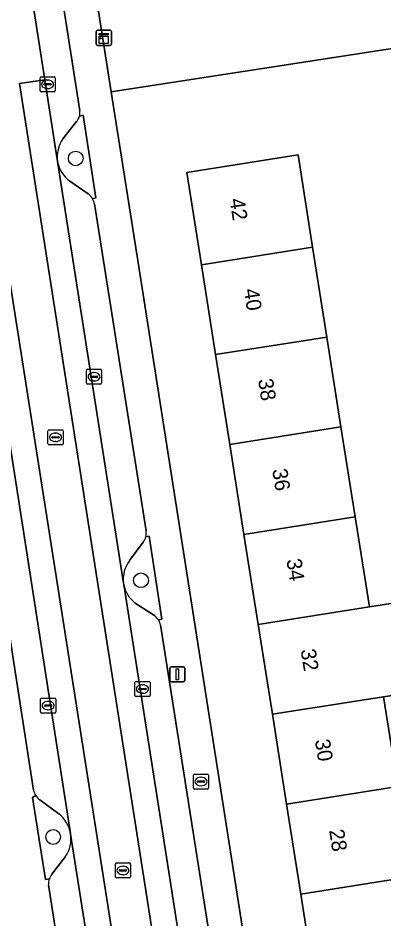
# Model space of a CAD drawing. Extents: x 160077 to 160948, y 386481 to 387498.
# Drawn here: x 160520.1 to 160544.4, y 387399.5 to 387459.4 of the extents above; entities that cross this region are included whole.
import ezdxf

# ---------------------------------------------------------------- set-up
doc = ezdxf.new("R2010")
doc.units = 0
for name, color, linetype in [('IMGEO_Boom', 7, 'Continuous'), ('IMGEO_Brandkraan', 7, 'Continuous'), ('IMGEO_Erf', 7, 'Continuous'), ('IMGEO_Groenvoorziening', 7, 'Continuous'), ('IMGEO_Kast', 7, 'Continuous'), ('IMGEO_Kolk', 7, 'Continuous'), ('IMGEO_Lichtmast', 7, 'Continuous'), ('IMGEO_Pand', 7, 'Continuous'), ('IMGEO_Pand_nummerreeks', 7, 'Continuous'), ('IMGEO_Parkeervlak_open', 7, 'Continuous'), ('IMGEO_Rijbaan_lokaal_gesloten', 7, 'Continuous'), ('IMGEO_Rijbaan_lokaal_open', 7, 'Continuous'), ('IMGEO_Rioolput', 7, 'Continuous'), ('IMGEO_Voetpad_open', 7, 'Continuous')]:
    doc.layers.add(name, color=color, linetype=linetype)

msp = doc.modelspace()

# ---------------------------------------------------------------- linework, layer by layer
at = {"layer": 'IMGEO_Boom'}
for centre in [(160523.885, 387450.037), (160528.218, 387422.012), (160522.386, 387404.955)]:
    msp.add_circle(centre, 0.489, dxfattribs=at)
at = {"layer": 'IMGEO_Brandkraan'}
for p, q in [((160531.7, 387408.213), (160531.7, 387409.065)), ((160531.775, 387409.139), (160532.627, 387409.139)), ((160532.002, 387408.682), (160532.4, 387408.682)), ((160532.188, 387408.919), (160532.213, 387408.919)), ((160532.701, 387409.065), (160532.701, 387408.213)), ((160532.627, 387408.139), (160531.775, 387408.139)), ((160531.959, 387408.633), (160531.959, 387408.645)), ((160532.397, 387408.596), (160531.999, 387408.596)), ((160532.211, 387408.359), (160532.186, 387408.359)), ((160532.443, 387408.645), (160532.443, 387408.633))]:
    msp.add_line(p, q, dxfattribs=at)
for points in [[(160531.7, 387408.213), (160531.7, 387409.065)], [(160531.775, 387409.139), (160532.627, 387409.139)], [(160532.701, 387409.065), (160532.701, 387408.213)], [(160532.627, 387408.139), (160531.775, 387408.139)]]:
    msp.add_lwpolyline(points, dxfattribs=at)
for centre, radius, start, end in [((160531.777, 387409.063), 0.0765, 91.55205, 178.44795), ((160531.777, 387409.063), 0.0765, 91.55205, 178.44795), ((160531.999, 387408.642), 0.0403, 85.87752, 175.75265), ((160532.404, 387408.644), 0.0386, 1.73085, 96.63898), ((160532.625, 387409.063), 0.0765, 1.55205, 88.44795), ((160532.625, 387409.063), 0.0765, 1.55205, 88.44795), ((160531.777, 387408.215), 0.0765, 181.55205, 268.44795), ((160531.777, 387408.215), 0.0765, 181.55205, 268.44795), ((160531.996, 387408.632), 0.0366, 178.93798, 274.71019), ((160532.4, 387408.639), 0.043, 264.86636, 352.45326), ((160532.625, 387408.215), 0.0765, 271.55205, 358.44795), ((160532.625, 387408.215), 0.0765, 271.55205, 358.44795)]:
    msp.add_arc(centre, radius, start, end, dxfattribs=at)
for centre, major_axis, ratio, start_param, end_param in [((160532.187, 387408.639), (-0.387, 0.002), 0.722429, 4.712389, 7.853982), ((160532.212, 387408.639), (-0.39, 0.002), 0.717154, 1.570796, 4.712389)]:
    msp.add_ellipse(centre, major_axis=major_axis, ratio=ratio, start_param=start_param, end_param=end_param, dxfattribs=at)
at = {"layer": 'IMGEO_Erf'}
for points in [[(160549.221, 387457.999), (160526.245, 387454.473), (160528.008, 387443.246), (160536.56, 387388.7), (160547.203, 387320.436)], [(160544.478, 387365.316), (160543.536, 387371.291), (160542.594, 387377.265), (160541.652, 387383.238), (160540.71, 387389.212), (160539.767, 387395.187), (160538.825, 387401.161), (160537.883, 387407.135), (160536.941, 387413.109), (160535.999, 387419.083), (160535.057, 387425.058), (160534.114, 387431.032), (160533.172, 387437.006), (160532.23, 387442.98), (160531.264, 387449.106), (160538.648, 387450.271), (160539.614, 387444.144), (160540.557, 387438.17), (160541.499, 387432.196), (160542.441, 387426.222), (160543.383, 387420.247), (160546.22, 387420.694)], [(160547.162, 387414.72), (160544.325, 387414.273), (160545.268, 387408.299)]]:
    msp.add_lwpolyline(points, dxfattribs=at)
at = {"layer": 'IMGEO_Groenvoorziening'}
for points in [[(160573.125, 387471.025), (160573.427, 387469.125), (160575.821, 387454.051), (160576.803, 387454.215), (160577.226, 387451.446), (160592.503, 387453.837), (160592.027, 387457.524), (160584.088, 387468.697), (160575.946, 387480.154), (160543.017, 387477.036), (160541.983, 387470.387), (160541.077, 387464.558), (160525.051, 387462.081), (160526.245, 387454.473), (160549.221, 387457.999), (160547.819, 387467.062)], [(160523.933, 387452.489), (160523.024, 387451.33)], [(160525.007, 387447.35), (160525.224, 387447.412), (160524.367, 387452.908), (160524.135, 387452.848)], [(160523.496, 387448.525), (160524.713, 387447.68)], [(160529.37, 387419.375), (160529.603, 387419.433), (160528.753, 387424.942), (160528.537, 387424.895)], [(160528.369, 387424.543), (160527.463, 387423.314)], [(160527.057, 387421.827), (160527.071, 387421.737)], [(160527.838, 387420.499), (160529.107, 387419.67)], [(160521.224, 387407.72), (160521.007, 387407.572), (160521.886, 387402.13), (160522.123, 387402.168)], [(160522.768, 387406.488), (160521.492, 387407.418)], [(160523.542, 387405.144), (160523.536, 387405.179)], [(160522.301, 387402.479), (160523.213, 387403.663)]]:
    msp.add_lwpolyline(points, dxfattribs=at)
for centre, radius, start, end in [((160523.314, 387453.073), 0.851, 316.62715, 344.64219), ((160524.795, 387450.132), 2.138, 145.90979, 187.72954), ((160524.663, 387450.165), 2.012, 189.16959, 234.56744), ((160524.112, 387446.849), 1.026, 29.25887, 54.1374), ((160527.609, 387425.122), 0.955, 322.70465, 346.26761), ((160529.026, 387422.088), 1.986, 141.89561, 187.56156), ((160529.025, 387422.091), 1.986, 190.26766, 233.29272), ((160528.387, 387418.763), 1.158, 31.89344, 51.54219), ((160522.178, 387408.297), 1.115, 211.15062, 232.02218), ((160521.446, 387404.832), 2.119, 9.41442, 51.38651), ((160521.438, 387404.834), 2.127, 326.58095, 8.36963), ((160523.013, 387401.865), 0.94, 139.22252, 161.20839)]:
    msp.add_arc(centre, radius, start, end, dxfattribs=at)
at = {"layer": 'IMGEO_Kast'}
for p, q in [((160525.25, 387457.627), (160525.25, 387458.468)), ((160525.25, 387458.468), (160525.25, 387457.627)), ((160525.325, 387458.552), (160526.166, 387458.552)), ((160526.166, 387458.552), (160525.325, 387458.552)), ((160526.25, 387458.477), (160526.25, 387457.636)), ((160526.25, 387457.636), (160526.25, 387458.477)), ((160526.175, 387457.552), (160525.334, 387457.552)), ((160525.334, 387457.552), (160526.175, 387457.552))]:
    msp.add_line(p, q, dxfattribs=at)
for points in [[(160525.445, 387458.342), (160526.045, 387458.342), (160526.045, 387458.257), (160525.445, 387458.257), (160525.445, 387458.342)], [(160525.445, 387458.167), (160526.045, 387458.167), (160526.045, 387457.678), (160525.445, 387457.678), (160525.445, 387458.167)]]:
    msp.add_lwpolyline(points, dxfattribs=at)
msp.add_circle((160525.529, 387458.016), 0.0377, dxfattribs=at)
for centre, start, end in [((160525.328, 387458.474), 92.4484, 184.28452), ((160525.328, 387458.474), 92.4484, 184.28452), ((160526.172, 387458.474), 2.4484, 94.28452), ((160526.172, 387458.474), 2.4484, 94.28452), ((160525.328, 387457.63), 182.4484, 274.28452), ((160525.328, 387457.63), 182.4484, 274.28452), ((160526.172, 387457.63), 272.4484, 4.28452), ((160526.172, 387457.63), 272.4484, 4.28452)]:
    msp.add_arc(centre, 0.0779, start, end, dxfattribs=at)
at = {"layer": 'IMGEO_Kolk'}
for p, q in [((160521.513, 387454.537), (160521.513, 387455.389)), ((160521.588, 387455.463), (160522.44, 387455.463)), ((160522.514, 387455.389), (160522.514, 387454.537)), ((160521.772, 387454.957), (160521.772, 387454.969)), ((160522.21, 387454.92), (160521.812, 387454.92)), ((160521.815, 387455.006), (160522.213, 387455.006)), ((160522.001, 387455.243), (160522.026, 387455.243)), ((160522.256, 387454.969), (160522.256, 387454.957)), ((160522.44, 387454.463), (160521.588, 387454.463)), ((160522.024, 387454.683), (160521.999, 387454.683)), ((160524.599, 387435.106), (160524.599, 387435.958)), ((160524.674, 387436.032), (160525.526, 387436.032)), ((160525.087, 387435.812), (160525.112, 387435.812)), ((160525.6, 387435.958), (160525.6, 387435.106)), ((160525.526, 387435.032), (160524.674, 387435.032)), ((160524.858, 387435.526), (160524.858, 387435.538)), ((160525.296, 387435.489), (160524.898, 387435.489)), ((160524.901, 387435.575), (160525.299, 387435.575)), ((160525.11, 387435.252), (160525.085, 387435.252)), ((160525.342, 387435.538), (160525.342, 387435.526)), ((160527.891, 387415.286), (160528.743, 387415.286)), ((160527.816, 387414.36), (160527.816, 387415.212)), ((160528.075, 387414.78), (160528.075, 387414.792)), ((160528.513, 387414.743), (160528.115, 387414.743)), ((160528.118, 387414.829), (160528.516, 387414.829)), ((160528.304, 387415.066), (160528.329, 387415.066)), ((160528.559, 387414.792), (160528.559, 387414.78)), ((160528.817, 387415.212), (160528.817, 387414.36)), ((160521.55, 387413.26), (160521.55, 387414.112)), ((160521.625, 387414.186), (160522.477, 387414.186)), ((160522.551, 387414.112), (160522.551, 387413.26)), ((160528.743, 387414.286), (160527.891, 387414.286)), ((160528.327, 387414.506), (160528.302, 387414.506)), ((160521.809, 387413.68), (160521.809, 387413.692)), ((160522.247, 387413.643), (160521.849, 387413.643)), ((160521.852, 387413.729), (160522.25, 387413.729)), ((160522.038, 387413.966), (160522.063, 387413.966)), ((160522.293, 387413.692), (160522.293, 387413.68)), ((160522.477, 387413.186), (160521.625, 387413.186)), ((160522.061, 387413.406), (160522.036, 387413.406))]:
    msp.add_line(p, q, dxfattribs=at)
for points in [[(160521.513, 387454.537), (160521.513, 387455.389)], [(160521.588, 387455.463), (160522.44, 387455.463)], [(160522.514, 387455.389), (160522.514, 387454.537)], [(160522.44, 387454.463), (160521.588, 387454.463)], [(160524.599, 387435.106), (160524.599, 387435.958)], [(160524.674, 387436.032), (160525.526, 387436.032)], [(160525.6, 387435.958), (160525.6, 387435.106)], [(160525.526, 387435.032), (160524.674, 387435.032)], [(160527.891, 387415.286), (160528.743, 387415.286)], [(160527.816, 387414.36), (160527.816, 387415.212)], [(160528.817, 387415.212), (160528.817, 387414.36)], [(160521.55, 387413.26), (160521.55, 387414.112)], [(160521.625, 387414.186), (160522.477, 387414.186)], [(160522.551, 387414.112), (160522.551, 387413.26)], [(160528.743, 387414.286), (160527.891, 387414.286)], [(160522.477, 387413.186), (160521.625, 387413.186)]]:
    msp.add_lwpolyline(points, dxfattribs=at)
for centre, radius, start, end in [((160521.59, 387455.387), 0.0765, 91.55205, 178.44795), ((160521.59, 387455.387), 0.0765, 91.55205, 178.44795), ((160522.438, 387455.387), 0.0765, 1.55205, 88.44795), ((160522.438, 387455.387), 0.0765, 1.55205, 88.44795), ((160521.812, 387454.966), 0.0403, 85.87752, 175.75265), ((160521.809, 387454.956), 0.0366, 178.93798, 274.71019), ((160522.213, 387454.963), 0.043, 264.86636, 352.45326), ((160522.217, 387454.968), 0.0386, 1.73085, 96.63898), ((160521.59, 387454.539), 0.0765, 181.55205, 268.44795), ((160521.59, 387454.539), 0.0765, 181.55205, 268.44795), ((160522.438, 387454.539), 0.0765, 271.55205, 358.44795), ((160522.438, 387454.539), 0.0765, 271.55205, 358.44795), ((160524.676, 387435.956), 0.0765, 91.55205, 178.44795), ((160524.676, 387435.956), 0.0765, 91.55205, 178.44795), ((160525.524, 387435.956), 0.0765, 1.55205, 88.44795), ((160525.524, 387435.956), 0.0765, 1.55205, 88.44795), ((160524.676, 387435.108), 0.0765, 181.55205, 268.44795), ((160524.676, 387435.108), 0.0765, 181.55205, 268.44795), ((160524.898, 387435.535), 0.0403, 85.87752, 175.75265), ((160524.895, 387435.525), 0.0366, 178.93798, 274.71019), ((160525.299, 387435.532), 0.043, 264.86636, 352.45326), ((160525.303, 387435.537), 0.0386, 1.73085, 96.63898), ((160525.524, 387435.108), 0.0765, 271.55205, 358.44795), ((160525.524, 387435.108), 0.0765, 271.55205, 358.44795), ((160527.893, 387415.21), 0.0765, 91.55205, 178.44795), ((160527.893, 387415.21), 0.0765, 91.55205, 178.44795), ((160528.741, 387415.21), 0.0765, 1.55205, 88.44795), ((160528.741, 387415.21), 0.0765, 1.55205, 88.44795), ((160528.115, 387414.789), 0.0403, 85.87752, 175.75265), ((160528.112, 387414.779), 0.0366, 178.93798, 274.71019), ((160528.516, 387414.786), 0.043, 264.86636, 352.45326), ((160528.52, 387414.791), 0.0386, 1.73085, 96.63898), ((160521.627, 387414.11), 0.0765, 91.55205, 178.44795), ((160521.627, 387414.11), 0.0765, 91.55205, 178.44795), ((160522.475, 387414.11), 0.0765, 1.55205, 88.44795), ((160522.475, 387414.11), 0.0765, 1.55205, 88.44795), ((160527.893, 387414.362), 0.0765, 181.55205, 268.44795), ((160527.893, 387414.362), 0.0765, 181.55205, 268.44795), ((160528.741, 387414.362), 0.0765, 271.55205, 358.44795), ((160528.741, 387414.362), 0.0765, 271.55205, 358.44795), ((160521.849, 387413.689), 0.0403, 85.87752, 175.75265), ((160521.846, 387413.679), 0.0366, 178.93798, 274.71019), ((160522.25, 387413.686), 0.043, 264.86636, 352.45326), ((160522.254, 387413.691), 0.0386, 1.73085, 96.63898), ((160521.627, 387413.262), 0.0765, 181.55205, 268.44795), ((160521.627, 387413.262), 0.0765, 181.55205, 268.44795), ((160522.475, 387413.262), 0.0765, 271.55205, 358.44795), ((160522.475, 387413.262), 0.0765, 271.55205, 358.44795)]:
    msp.add_arc(centre, radius, start, end, dxfattribs=at)
for centre, major_axis, ratio, start_param, end_param in [((160522, 387454.963), (-0.387, 0.002), 0.722429, 4.712389, 7.853982), ((160522.025, 387454.963), (-0.39, 0.002), 0.717154, 1.570796, 4.712389), ((160525.086, 387435.532), (-0.387, 0.002), 0.722429, 4.712389, 7.853982), ((160525.111, 387435.532), (-0.39, 0.002), 0.717154, 1.570796, 4.712389), ((160528.303, 387414.786), (-0.387, 0.002), 0.722429, 4.712389, 7.853982), ((160528.328, 387414.786), (-0.39, 0.002), 0.717154, 1.570796, 4.712389), ((160522.037, 387413.686), (-0.387, 0.002), 0.722429, 4.712389, 7.853982), ((160522.062, 387413.686), (-0.39, 0.002), 0.717154, 1.570796, 4.712389)]:
    msp.add_ellipse(centre, major_axis=major_axis, ratio=ratio, start_param=start_param, end_param=end_param, dxfattribs=at)
at = {"layer": 'IMGEO_Lichtmast'}
for p, q in [((160530.135, 387415.361), (160530.135, 387416.161)), ((160530.135, 387416.161), (160530.135, 387415.361)), ((160530.235, 387416.261), (160531.025, 387416.261)), ((160531.025, 387416.261), (160530.235, 387416.261)), ((160531.125, 387416.161), (160531.125, 387415.361)), ((160531.125, 387415.361), (160531.125, 387416.161)), ((160531.025, 387415.261), (160530.235, 387415.261)), ((160530.235, 387415.261), (160531.025, 387415.261))]:
    msp.add_line(p, q, dxfattribs=at)
msp.add_lwpolyline([(160530.555, 387416.136), (160530.705, 387416.136), (160530.705, 387415.386), (160530.555, 387415.386), (160530.555, 387416.136)], dxfattribs=at)
for centre, start, end in [((160530.235, 387416.161), 90, 180), ((160530.235, 387416.161), 90, 180), ((160531.025, 387416.161), 0, 90), ((160531.025, 387416.161), 360, 90), ((160530.235, 387415.361), 180, 270), ((160530.235, 387415.361), 180, 270), ((160531.025, 387415.361), 270, 0), ((160531.025, 387415.361), 270, 0)]:
    msp.add_arc(centre, 0.1, start, end, dxfattribs=at)
at = {"layer": 'IMGEO_Pand'}
for points in [[(160539.614, 387444.144), (160538.648, 387450.271), (160531.264, 387449.106), (160532.23, 387442.98)], [(160532.23, 387442.98), (160533.172, 387437.006), (160540.557, 387438.17), (160539.614, 387444.144)], [(160541.499, 387432.196), (160540.557, 387438.17), (160533.172, 387437.006), (160534.114, 387431.032)], [(160534.114, 387431.032), (160535.057, 387425.058), (160542.441, 387426.222), (160541.499, 387432.196)], [(160535.057, 387425.058), (160535.999, 387419.083), (160543.383, 387420.247), (160542.441, 387426.222)], [(160543.383, 387420.247), (160535.999, 387419.083), (160536.941, 387413.109), (160544.325, 387414.273), (160547.162, 387414.72), (160546.22, 387420.694)], [(160536.941, 387413.109), (160537.883, 387407.135), (160545.268, 387408.299), (160544.325, 387414.273)], [(160546.21, 387402.325), (160545.268, 387408.299), (160537.883, 387407.135), (160538.825, 387401.161)], [(160547.152, 387396.351), (160546.21, 387402.325), (160538.825, 387401.161), (160539.767, 387395.187)]]:
    msp.add_lwpolyline(points, close=True, dxfattribs=at)
at = {"layer": 'IMGEO_Parkeervlak_open'}
for points in [[(160520.495, 387464.396), (160520.873, 387461.374), (160521.823, 387455.263), (160522.676, 387449.844)], [(160524.157, 387453.211), (160522.751, 387462.155)], [(160523.024, 387451.33), (160523.933, 387452.489)], [(160522.676, 387449.844), (160527.057, 387421.827)], [(160524.713, 387447.68), (160523.496, 387448.525)], [(160528.551, 387425.288), (160525.124, 387447.012)], [(160523.536, 387405.179), (160519.237, 387432.804)], [(160517.757, 387429.437), (160521.087, 387408.071)], [(160527.463, 387423.314), (160528.369, 387424.543)], [(160527.071, 387421.737), (160531.112, 387395.976), (160531.637, 387396.056), (160531.677, 387396.115), (160532.618, 387397.514)], [(160529.107, 387419.67), (160527.838, 387420.499)], [(160532.786, 387398.24), (160529.512, 387419.048)], [(160521.492, 387407.418), (160522.768, 387406.488)], [(160525.499, 387392.691), (160525.127, 387395.067), (160523.542, 387405.144)], [(160523.213, 387403.663), (160522.301, 387402.479)], [(160522.075, 387401.772), (160525.527, 387379.512)]]:
    msp.add_lwpolyline(points, dxfattribs=at)
for centre, radius, start, end in [((160523.29, 387453.081), 0.877, 344.56631, 8.49723), ((160523.314, 387453.073), 0.851, 316.62715, 344.64219), ((160524.795, 387450.132), 2.138, 145.90979, 187.72954), ((160524.663, 387450.165), 2.012, 189.16959, 234.56744), ((160524.112, 387446.849), 1.026, 29.25887, 54.1374), ((160524.087, 387446.842), 1.05, 9.28969, 28.89729), ((160527.609, 387425.122), 0.955, 322.70465, 346.26761), ((160527.588, 387425.126), 0.976, 346.3409, 9.57868), ((160529.026, 387422.088), 1.986, 141.89561, 187.56156), ((160529.025, 387422.091), 1.986, 190.26766, 233.29272), ((160528.387, 387418.763), 1.158, 31.89344, 51.54219), ((160528.343, 387418.735), 1.21, 15.00398, 31.94189), ((160522.153, 387408.285), 1.088, 191.34754, 211.29519), ((160522.178, 387408.297), 1.115, 211.15062, 232.02218), ((160521.446, 387404.832), 2.119, 9.41442, 51.38651), ((160521.438, 387404.834), 2.127, 326.58095, 8.36963), ((160523.019, 387401.858), 0.948, 160.94925, 185.22829), ((160523.013, 387401.865), 0.94, 139.22252, 161.20839)]:
    msp.add_arc(centre, radius, start, end, dxfattribs=at)
at = {"layer": 'IMGEO_Rijbaan_lokaal_gesloten'}
for points in [[(160522.676, 387449.844), (160521.823, 387455.263), (160520.138, 387455.008), (160529.432, 387395.722), (160531.112, 387395.976), (160527.071, 387421.737), (160527.057, 387421.827)], [(160515.838, 387454.295), (160519.215, 387432.944), (160519.237, 387432.804), (160523.536, 387405.179), (160523.542, 387405.144), (160525.127, 387395.067), (160526.805, 387395.323), (160517.498, 387454.571)]]:
    msp.add_lwpolyline(points, close=True, dxfattribs=at)
at = {"layer": 'IMGEO_Rijbaan_lokaal_open'}
msp.add_lwpolyline([(160511.877, 387470.779), (160511.946, 387470.578), (160515.829, 387454.409), (160515.838, 387454.295), (160517.498, 387454.571), (160526.805, 387395.323), (160529.432, 387395.722), (160520.138, 387455.008), (160521.823, 387455.263), (160520.873, 387461.374), (160520.495, 387464.396), (160520.467, 387464.488), (160520.443, 387467.682), (160520.455, 387469.472)], dxfattribs=at)
at = {"layer": 'IMGEO_Rioolput'}
for p, q in [((160522.116, 387432.008), (160522.968, 387432.008)), ((160522.041, 387431.082), (160522.041, 387431.934)), ((160522.3, 387431.502), (160522.3, 387431.514)), ((160522.738, 387431.465), (160522.34, 387431.465)), ((160522.343, 387431.551), (160522.741, 387431.551)), ((160522.529, 387431.788), (160522.554, 387431.788)), ((160522.784, 387431.514), (160522.784, 387431.502)), ((160523.042, 387431.934), (160523.042, 387431.082)), ((160522.968, 387431.008), (160522.116, 387431.008)), ((160522.552, 387431.228), (160522.527, 387431.228)), ((160526.518, 387402.305), (160526.518, 387403.157)), ((160526.593, 387403.231), (160527.445, 387403.231)), ((160526.777, 387402.725), (160526.777, 387402.737)), ((160527.215, 387402.688), (160526.817, 387402.688)), ((160526.82, 387402.774), (160527.218, 387402.774)), ((160527.006, 387403.011), (160527.031, 387403.011)), ((160527.261, 387402.737), (160527.261, 387402.725)), ((160527.519, 387403.157), (160527.519, 387402.305)), ((160527.445, 387402.231), (160526.593, 387402.231)), ((160527.029, 387402.451), (160527.004, 387402.451))]:
    msp.add_line(p, q, dxfattribs=at)
for points in [[(160522.116, 387432.008), (160522.968, 387432.008)], [(160522.041, 387431.082), (160522.041, 387431.934)], [(160523.042, 387431.934), (160523.042, 387431.082)], [(160522.968, 387431.008), (160522.116, 387431.008)], [(160526.518, 387402.305), (160526.518, 387403.157)], [(160526.593, 387403.231), (160527.445, 387403.231)], [(160527.519, 387403.157), (160527.519, 387402.305)], [(160527.445, 387402.231), (160526.593, 387402.231)]]:
    msp.add_lwpolyline(points, dxfattribs=at)
for centre, radius, start, end in [((160522.118, 387431.932), 0.0765, 91.55205, 178.44795), ((160522.118, 387431.932), 0.0765, 91.55205, 178.44795), ((160522.966, 387431.932), 0.0765, 1.55205, 88.44795), ((160522.966, 387431.932), 0.0765, 1.55205, 88.44795), ((160522.34, 387431.511), 0.0403, 85.87752, 175.75265), ((160522.337, 387431.501), 0.0366, 178.93798, 274.71019), ((160522.741, 387431.508), 0.043, 264.86636, 352.45326), ((160522.745, 387431.513), 0.0386, 1.73085, 96.63898), ((160522.118, 387431.084), 0.0765, 181.55205, 268.44795), ((160522.118, 387431.084), 0.0765, 181.55205, 268.44795), ((160522.966, 387431.084), 0.0765, 271.55205, 358.44795), ((160522.966, 387431.084), 0.0765, 271.55205, 358.44795), ((160526.595, 387403.155), 0.0765, 91.55205, 178.44795), ((160526.595, 387403.155), 0.0765, 91.55205, 178.44795), ((160526.817, 387402.734), 0.0403, 85.87752, 175.75265), ((160526.814, 387402.724), 0.0366, 178.93798, 274.71019), ((160527.218, 387402.731), 0.043, 264.86636, 352.45326), ((160527.222, 387402.736), 0.0386, 1.73085, 96.63898), ((160527.443, 387403.155), 0.0765, 1.55205, 88.44795), ((160527.443, 387403.155), 0.0765, 1.55205, 88.44795), ((160526.595, 387402.307), 0.0765, 181.55205, 268.44795), ((160526.595, 387402.307), 0.0765, 181.55205, 268.44795), ((160527.443, 387402.307), 0.0765, 271.55205, 358.44795), ((160527.443, 387402.307), 0.0765, 271.55205, 358.44795)]:
    msp.add_arc(centre, radius, start, end, dxfattribs=at)
for centre, major_axis, ratio, start_param, end_param in [((160522.528, 387431.508), (-0.387, 0.002), 0.722429, 4.712389, 7.853982), ((160522.553, 387431.508), (-0.39, 0.002), 0.717154, 1.570796, 4.712389), ((160527.005, 387402.731), (-0.387, 0.002), 0.722429, 4.712389, 7.853982), ((160527.03, 387402.731), (-0.39, 0.002), 0.717154, 1.570796, 4.712389)]:
    msp.add_ellipse(centre, major_axis=major_axis, ratio=ratio, start_param=start_param, end_param=end_param, dxfattribs=at)
at = {"layer": 'IMGEO_Voetpad_open'}
for points in [[(160547.203, 387320.436), (160536.56, 387388.7), (160528.008, 387443.246), (160526.245, 387454.473), (160525.051, 387462.081), (160523.952, 387469.08)], [(160522.751, 387462.155), (160524.157, 387453.211)], [(160524.135, 387452.848), (160524.367, 387452.908), (160525.224, 387447.412), (160525.007, 387447.35)], [(160525.124, 387447.012), (160528.551, 387425.288)], [(160521.087, 387408.071), (160517.757, 387429.437)], [(160528.537, 387424.895), (160528.753, 387424.942), (160529.603, 387419.433), (160529.37, 387419.375)], [(160529.512, 387419.048), (160532.786, 387398.24)], [(160522.123, 387402.168), (160521.886, 387402.13), (160521.007, 387407.572), (160521.224, 387407.72)], [(160525.527, 387379.512), (160522.075, 387401.772)]]:
    msp.add_lwpolyline(points, dxfattribs=at)
for centre, radius, start, end in [((160523.29, 387453.081), 0.877, 344.56631, 8.49723), ((160524.087, 387446.842), 1.05, 9.28969, 28.89729), ((160527.588, 387425.126), 0.976, 346.3409, 9.57868), ((160528.343, 387418.735), 1.21, 15.00398, 31.94189), ((160522.153, 387408.285), 1.088, 191.34754, 211.29519), ((160523.019, 387401.858), 0.948, 160.94925, 185.22829)]:
    msp.add_arc(centre, radius, start, end, dxfattribs=at)

# ---------------------------------------------------------------- texts
at = {"layer": 'IMGEO_Pand_nummerreeks'}
for s, rotation, p in [('42', 278.96217, (160534.096, 387447.324)), ('40', 278.96217, (160535.041, 387441.329)), ('38', 278.96217, (160535.986, 387435.341)), ('36', 278.96217, (160536.93, 387429.355)), ('34', 278.96217, (160537.875, 387423.367)), ('32', 278.96085, (160538.818, 387417.38)), ('30', 278.96217, (160539.763, 387411.387)), ('28', 278.96217, (160540.708, 387405.398))]:
    msp.add_text(s, height=1, rotation=rotation, dxfattribs=at).set_placement(p)

doc.saveas('drawing.dxf')
